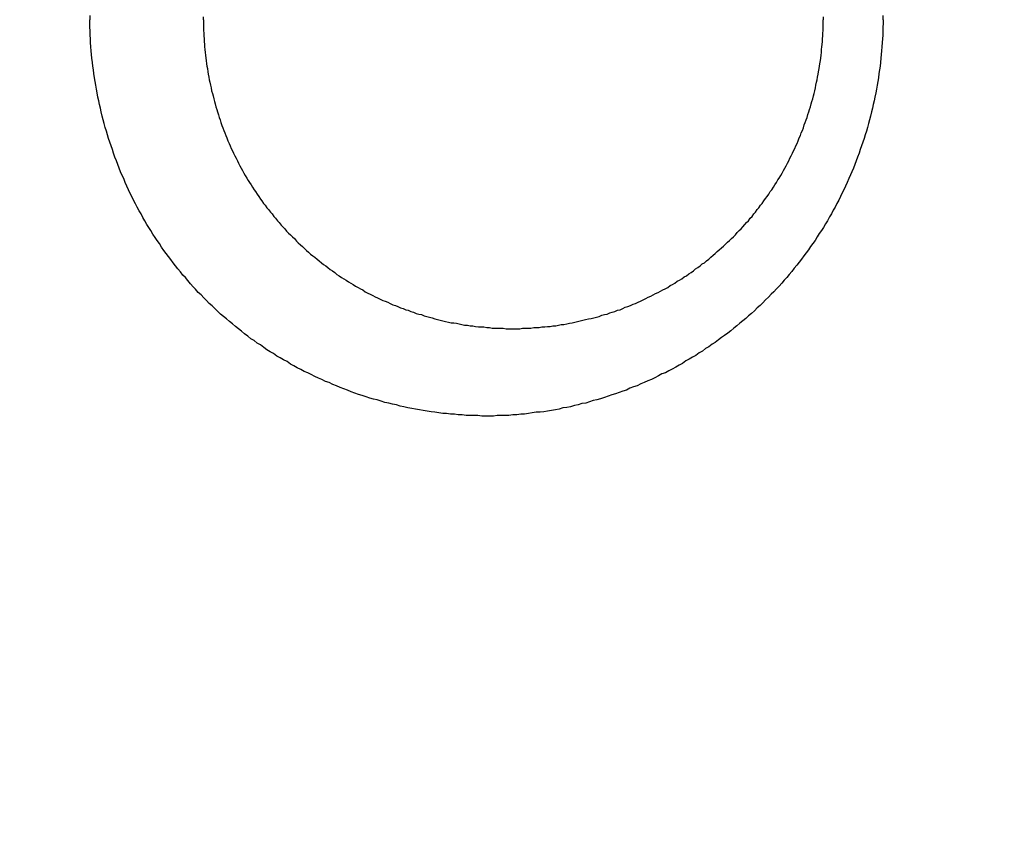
# Model space of a CAD drawing. Header units: millimetres. Extents: x -604189 to 881711, y -381903 to -7297.
# Tile 870 of 1056: x -558651 to -558635, y -165470 to -165457. Entities that reach past the tile are written whole.
import ezdxf

# ---------------------------------------------------------------- set-up
doc = ezdxf.new("R2010")
doc.units = ezdxf.units.MM
doc.header["$LTSCALE"] = 100
doc.linetypes.add('0.5_0.5', pattern=[1, 0.5, -0.5])
doc.linetypes.add('ACAD_ISO04W100', pattern=[30.5, 24, -3, 0.5, -3])
doc.layers.get('Defpoints').update_dxf_attribs({"color": 30})
doc.layers.add('OPIS', color=7, linetype='Continuous')
doc.layers.add('strop osie', color=80, linetype='ACAD_ISO04W100', lineweight=5)
doc.styles.get("Standard").update_dxf_attribs({"font": 'romans.shx', "width": 0.5})
doc.dimstyles.new('1 50', dxfattribs={"dimtxt": 150, "dimasz": 80, "dimexe": 1, "dimexo": 1, "dimgap": 20, "dimtad": 1, "dimdec": 0, "dimlfac": 0.1, "dimtxsty": 'Standard', "dimblk": 'ARCHTICK', "dimcen": 200, "dimclrd": 2, "dimadec": 1, "dimazin": 0, "dimtfac": 1, "dimtdec": 0, "dimtmove": 0, "dimatfit": 3, "dimldrblk": 'ARCHTICK', "dimfxl": 120, "dimfxlon": 1, "dimtfill": 1, "dimarcsym": 0})

# ---------------------------------------------------------------- blocks, each defined once
blk = doc.blocks.new('_ArchTick')
at = {"layer": 'strop osie', "color": 0, "const_width": 0.15}
blk.add_lwpolyline([(-0.5, -0.5), (0.5, 0.5)], dxfattribs=at)
blk = doc.blocks.new('*D3294')
at = {"layer": 'Defpoints', "color": 0, "linetype": 'ByBlock', "lineweight": 5, "transparency": 16777216}
for p in [(-595783.126, -159420.303), (-593748.924, -159420.303), (-552118.935, -179940.303)]:
    blk.add_point(p, dxfattribs=at)
at = {"layer": 'OPIS', "color": 0, "linetype": 'Continuous', "lineweight": -2, "transparency": 16777216}
for p, q in [((-595723.126, -159420.303), (-595784.126, -159420.303)), ((-595723.126, -179940.303), (-595784.126, -179940.303))]:
    blk.add_line(p, q, dxfattribs=at)
at = {"layer": 'OPIS', "color": 2, "lineweight": -2, "transparency": 16777216}
blk.add_line((-595783.126, -179940.303), (-595783.126, -159420.303), dxfattribs=at)
at = {"layer": 'OPIS', "color": 2, "linetype": 'ByBlock', "lineweight": -2, "transparency": 16777216, "xscale": 80, "yscale": 80, "zscale": 80}
for p, rotation in [((-595783.126, -159420.303), 90), ((-595783.126, -179940.303), 270)]:
    blk.add_blockref('_ArchTick', p, dxfattribs=dict(at, rotation=rotation))
at = {"layer": 'OPIS', "color": 0, "linetype": 'ByBlock', "lineweight": 13, "transparency": 16777216, "insert": (-595878.126, -169680.303), "char_height": 150, "attachment_point": 5, "rotation": 90, "bg_fill": 3, "box_fill_scale": 1.1, "bg_fill_color": 256, "bg_fill_true_color": 13158600, "bg_fill_transparency": 0}
blk.add_mtext('2052', dxfattribs=at)

msp = doc.modelspace()

# ---------------------------------------------------------------- hatches: boundary and pattern name
at = {"layer": 'OPIS', "linetype": 'ByBlock', "lineweight": 15}
h = msp.add_hatch(dxfattribs=at)
h.set_pattern_fill('ANSI37', color=0, scale=80, angle=45)
h.set_pattern_definition([(90, (-306927.96, 32475.8), (-254, 0), []), (180, (-306927.96, 32475.8), (-3e-14, -254), [])])
h.paths.add_polyline_path([(-559745.616, -168470.303), (-559845.616, -168470.303), (-559845.616, -168410.303), (-559745.616, -168410.303), (-559745.616, -168350.303), (-560845.616, -168350.303), (-560845.616, -168410.303), (-560745.616, -168410.303), (-560745.616, -168470.303, 0.267949), (-560295.616, -169249.726), (-560295.616, -169481.184, -0.414214), (-559952.679, -169824.121, -1), (-560638.553, -169824.121, -0.414214), (-560295.616, -169481.184), (-560295.616, -169249.726, -0.267949), (-560745.616, -168470.303), (-560845.616, -168470.303), (-560845.616, -168350.303), (-561118.924, -168350.303), (-561118.924, -172095.291), (-559553.922, -172095.29), (-559553.924, -168350.303), (-559745.616, -168350.303)])
h.paths.add_polyline_path([(-560989.238, -171970.288), (-560989.238, -171369.43), (-560514.238, -171369.43, -0.414232), (-560506.238, -171377.43), (-560506.238, -171961.436, -0.403374), (-560513.94, -171969.43), (-560989.238, -171969.43), (-560998.924, -171970.288)], flags=16)
h.paths.add_polyline_path([(-560569.238, -171447.43), (-560569.238, -171891.43, -0.414209), (-560619.237, -171941.43), (-560824.236, -171941.432, -0.414225), (-560874.238, -171891.432), (-560874.238, -171447.432, -0.414209), (-560824.238, -171397.432), (-560619.238, -171397.43, -0.414216)], flags=0)
h.paths.add_polyline_path([(-560754.738, -171692.272), (-560768.264, -171689.534), (-560778.52, -171674.091), (-560777.58, -171669.433), (-560791.338, -171669.433), (-560788.513, -171683.421), (-560780.618, -171695.311), (-560768.728, -171703.206), (-560754.738, -171706.031)], flags=0)
h.paths.add_polyline_path([(-560926.538, -171669.432), (-560944.038, -171669.432), (-560944.038, -171669.432), (-560938.912, -171681.806), (-560926.538, -171686.932)], flags=0)
h.paths.add_polyline_path([(-559553.926, -164304.92), (-559553.926, -164080.303), (-560998.924, -164080.303), (-560998.924, -164130.303), (-561051.758, -164130.303), (-561051.758, -164230.303), (-561112.409, -164230.303), (-561118.259, -165128.236), (-561111.758, -165130.303), (-561051.758, -165130.303), (-561051.758, -165230.303), (-560998.924, -165230.303), (-560998.924, -165930.303), (-560968.924, -165930.303), (-559691.758, -165930.303), (-559691.758, -166884.924, -0.259771), (-560368.468, -166480.303), (-560576.781, -166480.303, -0.694758), (-561118.924, -166682.141), (-561118.924, -167150.303), (-559553.924, -167150.303), (-559553.925, -165742.585, -0.501722), (-560517.887, -165023.753, -0.501722)])
h.paths.add_polyline_path([(-561051.758, -166930.303), (-561051.758, -167030.303), (-561111.758, -167030.303), (-561111.758, -166930.303)], flags=16)
h.paths.add_polyline_path([(-559553.926, -164304.92, 0.501722), (-560517.887, -165023.753, 0.501722), (-559553.925, -165742.585)], flags=17)
h.paths.add_polyline_path([(-559017.887, -165023.753, 0.331805), (-559553.926, -164304.92), (-559553.925, -165742.585, 0.331804)], flags=17)
h.paths.add_polyline_path([(-558393.92, -165930.303), (-559553.925, -165930.303), (-559553.924, -167030.303), (-558393.92, -167030.303)])
edge = h.paths.add_edge_path(flags=16)
edge.add_ellipse((-558869.257, -166529.058), major_axis=(0, 174.945), ratio=0.835608, start_angle=0, end_angle=180, ccw=False)
edge.add_line((-558869.023, -166354.089), (-558868.837, -166354.113))
edge.add_line((-558868.837, -166354.113), (-558551.758, -166354.113))
edge.add_ellipse((-558534.042, -166361.126), major_axis=(0, 22.068), ratio=0.905257, start_angle=0, end_angle=83.7318, ccw=False)
edge.add_line((-558534.042, -166339.058), (-558415.442, -166339.058))
edge.add_line((-558415.442, -166339.058), (-558415.442, -166719.058))
edge.add_line((-558415.442, -166719.058), (-558534.042, -166719.058))
edge.add_ellipse((-558534.042, -166696.99), major_axis=(0, 22.068), ratio=0.905257, start_angle=108.5291, end_angle=180, ccw=False)
edge.add_line((-558552.984, -166704.003), (-558869.257, -166704.003))
edge = h.paths.add_edge_path(flags=16)
edge.add_ellipse((-558655.149, -165473.071), major_axis=(119.577, 0), ratio=0.9754616, start_angle=134.53493, end_angle=225.46507, ccw=False)
edge.add_ellipse((-558571.362, -165553.094), major_axis=(-236.828, 0), ratio=0.9754616, start_angle=293.07706, end_angle=315.06459, ccw=False)
edge.add_ellipse((-558581.121, -165519.064), major_axis=(-200.962, 0), ratio=0.9754616, start_angle=268.86913, end_angle=294.41602, ccw=False)
edge.add_line((-558577.155, -165323.071), (-558434.725, -165323.071))
edge.add_line((-558434.725, -165323.071), (-558434.725, -165623.07))
edge.add_line((-558434.725, -165623.07), (-558577.155, -165623.07))
edge.add_ellipse((-558581.121, -165427.077), major_axis=(200.962, 0), ratio=0.9754616, start_angle=245.58398, end_angle=271.13087, ccw=False)
edge.add_ellipse((-558571.362, -165393.047), major_axis=(-236.828, 0), ratio=0.9754616, start_angle=404.93541, end_angle=426.92294, ccw=False)
h.paths.add_polyline_path([(-559691.758, -166075.303), (-560476.988, -166075.303, 0.131652), (-560368.468, -166480.303), (-559691.758, -166480.303)], flags=17)
h.paths.add_polyline_path([(-560476.988, -166075.303), (-559691.758, -166075.303), (-559691.758, -165930.303), (-560991.758, -165930.303), (-561051.758, -165930.303), (-561051.758, -166030.303), (-561118.924, -166030.303), (-561118.924, -166278.466, -0.694758), (-560576.781, -166480.303), (-560368.468, -166480.303, -0.131652)], flags=17)
h.paths.add_polyline_path([(-571773.92, -161590.543), (-574108.188, -161590.543), (-574098.917, -166615.286), (-571773.92, -166615.284)])
h.paths.add_polyline_path([(-559933.216, -164919.201), (-558639.203, -164919.201), (-558639.203, -164793.34), (-559933.216, -164793.34)], flags=25)
h.paths.add_polyline_path([(-560038.72, -166687.588), (-559732.99, -166687.588), (-559732.99, -166284.59), (-560038.72, -166284.59)], flags=25)
h.paths.add_polyline_path([(-559928.871, -165007.1), (-559413.75, -165007.1), (-559413.75, -164907.76), (-559928.871, -164907.76)], flags=9)
h.paths.add_polyline_path([(-559933.216, -164919.201), (-558639.203, -164919.201), (-558639.203, -164793.34), (-559933.216, -164793.34)], flags=25)
h.paths.add_polyline_path([(-560330.859, -165014.578), (-559994.182, -165014.578), (-559994.182, -164899.195), (-560330.859, -164899.195)], flags=24)
h.paths.add_polyline_path([(-560290.204, -164902.837), (-560108.354, -164902.837), (-560108.354, -164804.807), (-560290.204, -164804.807)], flags=24)
h.paths.add_polyline_path([(-560498.866, -166997.342), (-559983.744, -166997.342), (-559983.744, -166898.002), (-560498.866, -166898.002)], flags=24)
h.paths.add_polyline_path([(-560498.79, -166887.342), (-559655.724, -166887.342), (-559655.724, -166788.002), (-560498.79, -166788.002)], flags=24)
h.paths.add_polyline_path([(-560900.853, -167004.82), (-560564.177, -167004.82), (-560564.177, -166889.437), (-560900.853, -166889.437)], flags=24)
h.paths.add_polyline_path([(-560860.199, -166893.079), (-560678.349, -166893.079), (-560678.349, -166795.049), (-560860.199, -166795.049)], flags=24)
h.paths.add_polyline_path([(-560525.168, -170610.564), (-560010.047, -170610.564), (-560010.047, -170511.224), (-560525.168, -170511.224)], flags=24)
h.paths.add_polyline_path([(-560529.513, -170522.665), (-559444.307, -170522.665), (-559444.307, -170396.804), (-560529.513, -170396.804)], flags=9)
h.paths.add_polyline_path([(-560927.156, -170618.042), (-560590.479, -170618.042), (-560590.479, -170502.659), (-560927.156, -170502.659)], flags=24)
h.paths.add_polyline_path([(-560886.501, -170506.301), (-560704.651, -170506.301), (-560704.651, -170408.271), (-560886.501, -170408.271)], flags=24)
h.paths.add_polyline_path([(-560065.3, -168940.358), (-560065.3, -168600.658), (-560513.076, -168600.658), (-560513.076, -168940.358)], flags=24)
h.paths.add_polyline_path([(-559111.526, -164087.386), (-558760.99, -164087.386), (-558760.815, -164093.192), (-558760.644, -164098.997), (-558760.476, -164104.803), (-558760.311, -164110.608), (-558760.15, -164116.414), (-558759.991, -164122.22), (-558759.835, -164128.025), (-558759.683, -164133.831), (-558759.534, -164139.637), (-558759.387, -164145.443), (-558759.244, -164151.25), (-558759.104, -164157.056), (-558758.967, -164162.862), (-558758.833, -164168.669), (-558758.702, -164174.475), (-558758.575, -164180.282), (-558758.45, -164186.088), (-558758.328, -164191.895), (-558758.21, -164197.701), (-558758.094, -164203.508), (-558757.982, -164209.315), (-558757.872, -164215.122), (-558757.766, -164220.929), (-558757.663, -164226.736), (-558757.563, -164232.543), (-558757.465, -164238.35), (-558757.371, -164244.157), (-558757.28, -164249.965), (-558757.192, -164255.772), (-558757.107, -164261.579), (-558757.025, -164267.387), (-558756.946, -164273.194), (-558756.87, -164279.001), (-558756.797, -164284.809), (-558756.728, -164290.616), (-558756.661, -164296.424), (-558756.598, -164302.232), (-558756.538, -164308.039), (-558756.482, -164313.847), (-558756.428, -164319.654), (-558756.378, -164325.462), (-558756.332, -164331.27), (-558756.288, -164337.078), (-558756.248, -164342.885), (-558756.212, -164348.693), (-558756.178, -164354.501), (-558756.147, -164360.309), (-558756.118, -164366.117), (-558756.091, -164371.925), (-558756.066, -164377.733), (-558756.042, -164383.541), (-558756.02, -164389.348), (-558756.004, -164395.156), (-558755.999, -164400.964), (-558756.007, -164406.772), (-558756.031, -164412.58), (-558756.073, -164418.388), (-558756.132, -164424.195), (-558756.21, -164430.003), (-558756.308, -164435.81), (-558756.425, -164441.617), (-558756.562, -164447.423), (-558756.72, -164453.229), (-558756.898, -164459.034), (-558757.098, -164464.838), (-558757.32, -164470.642), (-558757.565, -164476.445), (-558757.837, -164482.247), (-558758.138, -164488.047), (-558758.47, -164493.845), (-558758.837, -164499.642), (-558759.241, -164505.435), (-558759.684, -164511.226), (-558760.175, -164517.014), (-558760.725, -164522.795), (-558761.35, -164528.569), (-558762.06, -164534.333), (-558762.874, -164540.084), (-558763.809, -164545.816), (-558764.883, -164551.524), (-558766.116, -164557.201), (-558767.538, -164562.832), (-558769.177, -164568.402), (-558771.062, -164573.894), (-558773.233, -164579.28), (-558775.735, -164584.521), (-558778.61, -164589.566), (-558781.897, -164594.354), (-558785.628, -164598.798), (-558789.808, -164602.827), (-558794.374, -164606.413), (-558799.255, -164609.556), (-558804.382, -164612.284), (-558809.694, -164614.629), (-558815.143, -164616.63), (-558820.694, -164618.326), (-558826.325, -164619.753), (-558832.011, -164620.95), (-558837.732, -164621.95), (-558843.479, -164622.786), (-558849.244, -164623.49), (-558855.021, -164624.092), (-558860.805, -164624.612), (-558866.595, -164625.056), (-558872.391, -164625.431), (-558878.19, -164625.744), (-558883.993, -164625.999), (-558889.798, -164626.204), (-558895.604, -164626.363), (-558901.411, -164626.484), (-558907.218, -164626.57), (-558913.026, -164626.629), (-558918.834, -164626.664), (-558924.642, -164626.683), (-558930.45, -164626.69), (-558936.258, -164626.691), (-558941.521, -164626.69), (-558946.785, -164626.685), (-558952.048, -164626.672), (-558957.312, -164626.645), (-558962.575, -164626.602), (-558967.838, -164626.537), (-558973.1, -164626.447), (-558978.362, -164626.327), (-558983.623, -164626.174), (-558988.883, -164625.983), (-558994.142, -164625.75), (-558999.398, -164625.47), (-559004.651, -164625.141), (-559009.9, -164624.756), (-559015.145, -164624.311), (-559020.383, -164623.802), (-559025.614, -164623.22), (-559030.834, -164622.543), (-559036.037, -164621.747), (-559041.216, -164620.812), (-559046.364, -164619.713), (-559051.466, -164618.424), (-559056.508, -164616.915), (-559061.47, -164615.16), (-559066.326, -164613.131), (-559071.043, -164610.799), (-559075.583, -164608.137), (-559079.894, -164605.121), (-559083.925, -164601.738), (-559087.622, -164597.995), (-559090.945, -164593.918), (-559093.905, -164589.566), (-559096.527, -164585.003), (-559098.839, -164580.275), (-559100.873, -164575.422), (-559102.662, -164570.472), (-559104.238, -164565.45), (-559105.625, -164560.373), (-559106.843, -164555.253), (-559107.915, -164550.1), (-559108.86, -164544.923), (-559109.695, -164539.726), (-559110.431, -164534.514), (-559111.082, -164529.291), (-559111.66, -164524.059), (-559112.176, -164518.821), (-559112.639, -164513.578), (-559113.058, -164508.331), (-559113.442, -164503.082), (-559113.794, -164497.83), (-559114.116, -164492.577), (-559114.412, -164487.322), (-559114.682, -164482.065), (-559114.93, -164476.808), (-559115.157, -164471.549), (-559115.363, -164466.29), (-559115.551, -164461.03), (-559115.72, -164455.769), (-559115.872, -164450.508), (-559116.007, -164445.246), (-559116.125, -164439.984), (-559116.227, -164434.721), (-559116.313, -164429.459), (-559116.383, -164424.196), (-559116.438, -164418.933), (-559116.477, -164413.669), (-559116.503, -164408.406), (-559116.515, -164403.142), (-559116.515, -164397.879), (-559116.505, -164392.616), (-559116.488, -164387.352), (-559116.467, -164382.089), (-559116.445, -164376.825), (-559116.422, -164371.562), (-559116.398, -164366.299), (-559116.372, -164361.035), (-559116.344, -164355.772), (-559116.314, -164350.508), (-559116.282, -164345.245), (-559116.247, -164339.982), (-559116.21, -164334.718), (-559116.169, -164329.455), (-559116.126, -164324.192), (-559116.08, -164318.929), (-559116.032, -164313.665), (-559115.98, -164308.402), (-559115.926, -164303.139), (-559115.87, -164297.876), (-559115.811, -164292.613), (-559115.749, -164287.35), (-559115.684, -164282.087), (-559115.617, -164276.824), (-559115.547, -164271.561), (-559115.475, -164266.298), (-559115.4, -164261.035), (-559115.323, -164255.772), (-559115.244, -164250.509), (-559115.161, -164245.246), (-559115.077, -164239.984), (-559114.99, -164234.721), (-559114.9, -164229.458), (-559114.808, -164224.196), (-559114.713, -164218.933), (-559114.616, -164213.67), (-559114.517, -164208.408), (-559114.415, -164203.145), (-559114.31, -164197.883), (-559114.203, -164192.621), (-559114.093, -164187.358), (-559113.981, -164182.096), (-559113.866, -164176.834), (-559113.749, -164171.572), (-559113.629, -164166.31), (-559113.506, -164161.048), (-559113.382, -164155.786), (-559113.254, -164150.524), (-559113.124, -164145.262), (-559112.991, -164140), (-559112.856, -164134.739), (-559112.719, -164129.477), (-559112.578, -164124.215), (-559112.436, -164118.954), (-559112.29, -164113.692), (-559112.142, -164108.431), (-559111.992, -164103.17), (-559111.839, -164097.908), (-559111.684, -164092.647)])
edge = h.paths.add_edge_path()
edge.add_line((-558393.92, -164080.303), (-559553.926, -164080.303))
edge.add_line((-559553.926, -164080.303), (-559553.926, -164304.92))
edge.add_arc((-559767.887, -165023.753), 750, 0, 73.424314, ccw=False)
edge.add_arc((-559767.887, -165023.753), 750, -73.424255, 0, ccw=False)
edge.add_line((-559553.925, -165742.585), (-559553.925, -165830.303))
edge.add_line((-559553.925, -165830.303), (-558393.92, -165830.303))
edge.add_line((-558393.92, -165830.303), (-558393.92, -164080.303))

# ---------------------------------------------------------------- next in the draw order: dimensions: what is measured, and where the dimension line sits
at = {"layer": 'OPIS', "color": 0, "linetype": 'ByBlock', "lineweight": 13}
dim = msp.add_linear_dim(base=(-595783.126, -159420.303), p1=(-552118.935, -179940.303), p2=(-593748.924, -159420.303), angle=90, dimstyle='1 50', override={"dimtmove": 1, "dimfxl": 60, "dimarcsym": 1}, dxfattribs=at)
dim.commit()
dim.dimension.update_dxf_attribs({"geometry": '*D3294', "text_midpoint": (-595878.126, -169680.303)})

# ---------------------------------------------------------------- next in the draw order: hatches: boundary and pattern name
at = {"layer": 'OPIS', "linetype": '0.5_0.5', "lineweight": 13}
h = msp.add_hatch(dxfattribs=at)
h.set_pattern_fill('ANSI37', color=0, scale=130)
h.set_pattern_definition([(45, (-597218.54, 256668.8), (-291.85832, 291.85832), []), (135, (-597218.54, 256668.8), (-291.85832, -291.85832), [])])
edge = h.paths.add_edge_path(flags=16)
edge.add_line((-570958.916, -168985.281), (-571058.916, -168985.281))
edge.add_line((-571058.916, -168985.281), (-572598.916, -168985.281))
edge.add_line((-572598.916, -168985.281), (-572598.915, -170470.3))
edge.add_line((-572598.915, -170470.3), (-570825.763, -170470.3))
edge.add_arc((-570508.916, -170339.099), 342.937, 180, 202.49364, ccw=False)
edge.add_arc((-570508.916, -170339.099), 342.937, 90, 180, ccw=False)
edge.add_line((-570508.916, -169996.163), (-570508.916, -169764.704))
edge.add_arc((-570058.916, -168985.281), 900, 180, 240, ccw=False)
edge = h.paths.add_edge_path(flags=17)
edge.add_line((-569358.915, -170085.281), (-569358.916, -168985.281))
edge.add_line((-569358.916, -168985.281), (-569358.917, -168985.281))
edge.add_line((-569358.917, -168985.281), (-569958.916, -168985.281))
edge.add_line((-569958.916, -168985.281), (-570058.916, -168985.281))
edge.add_line((-570058.916, -168985.281), (-570058.916, -168925.281))
edge.add_line((-570058.916, -168925.281), (-569958.916, -168925.281))
edge.add_line((-569958.916, -168925.281), (-569958.916, -168865.281))
edge.add_line((-569958.916, -168865.281), (-569358.916, -168865.281))
edge.add_line((-569358.916, -168865.281), (-569358.917, -166865.281))
edge.add_line((-569358.917, -166865.281), (-574098.917, -166865.286))
edge.add_line((-574098.917, -166865.286), (-574098.914, -171970.3))
edge.add_line((-574098.914, -171970.3), (-572608.913, -171970.3))
edge.add_line((-572608.913, -171970.3), (-571504.913, -170590.3))
edge.add_line((-571504.913, -170590.3), (-572718.915, -170590.3))
edge.add_line((-572718.915, -170590.3), (-572718.916, -168865.281))
edge.add_line((-572718.916, -168865.281), (-571058.916, -168865.281))
edge.add_line((-571058.916, -168865.281), (-571058.916, -168925.281))
edge.add_line((-571058.916, -168925.281), (-570958.916, -168925.281))
edge.add_line((-570958.916, -168925.281), (-570958.916, -168985.281))
edge.add_arc((-570058.916, -168985.281), 900, 180, 240)
edge.add_line((-570508.916, -169764.704), (-570508.916, -169996.163))
edge.add_arc((-570508.916, -170339.099), 342.937, 0, 90, ccw=False)
edge.add_arc((-570508.916, -170339.099), 342.937, 208.97989, 360, ccw=False)
edge.add_line((-570808.913, -170505.253), (-570808.913, -171171.086))
edge.add_arc((-570808.913, -171220.3), 49.214, 0, 90, ccw=False)
edge.add_arc((-570808.913, -171220.3), 49.214, 270, 360, ccw=False)
edge.add_line((-570808.913, -171269.514), (-570808.913, -171970.3))
edge.add_line((-570808.913, -171970.3), (-569358.914, -171970.3))
edge.add_line((-569358.914, -171970.3), (-569358.915, -170085.281))
h.paths.add_polyline_path([(-561118.924, -159870.303), (-590334.655, -159870.303), (-590334.655, -161470.303), (-562318.924, -161470.303), (-562318.924, -172095.292), (-561118.924, -172095.291), (-561118.924, -168350.303), (-552073.919, -168350.303), (-552073.92, -167150.303), (-561118.924, -167150.303)])
h.paths.add_polyline_path([(-572856.927, -169813.68), (-569451.07, -169813.68), (-569451.07, -169408.68), (-572856.927, -169408.68)], flags=16)

# ---------------------------------------------------------------- next in the draw order: linework, layer by layer
at = {"color": 0}
for points in [[(-558650.105, -165456.805, 0), (-558650.105, -165456.875, 0)], [(-558637.264, -165456.875, 0), (-558637.264, -165456.935, 0), (-558637.266, -165456.995, 0), (-558637.268, -165457.055, 0), (-558637.27, -165457.125, 0), (-558637.273, -165457.185, 0), (-558637.277, -165457.245, 0), (-558637.282, -165457.315, 0), (-558637.287, -165457.375, 0), (-558637.292, -165457.435, 0), (-558637.299, -165457.495, 0), (-558637.306, -165457.565, 0), (-558637.313, -165457.625, 0), (-558637.321, -165457.685, 0), (-558637.33, -165457.745, 0), (-558637.339, -165457.815, 0), (-558637.349, -165457.875, 0), (-558637.36, -165457.935, 0), (-558637.371, -165457.995, 0), (-558637.383, -165458.055, 0), (-558637.396, -165458.125, 0), (-558637.409, -165458.185, 0), (-558637.422, -165458.245, 0), (-558637.436, -165458.305, 0), (-558637.451, -165458.365, 0), (-558637.467, -165458.435, 0), (-558637.483, -165458.495, 0), (-558637.499, -165458.555, 0), (-558637.516, -165458.615, 0), (-558637.534, -165458.675, 0), (-558637.553, -165458.735, 0), (-558637.571, -165458.795, 0), (-558637.591, -165458.855, 0), (-558637.611, -165458.915, 0), (-558637.632, -165458.975, 0), (-558637.653, -165459.035, 0), (-558637.675, -165459.095, 0), (-558637.697, -165459.155, 0), (-558637.72, -165459.215, 0), (-558637.744, -165459.275, 0), (-558637.768, -165459.335, 0), (-558637.792, -165459.385, 0), (-558637.818, -165459.445, 0), (-558637.843, -165459.505, 0), (-558637.87, -165459.565, 0), (-558637.897, -165459.625, 0), (-558637.924, -165459.675, 0), (-558637.952, -165459.735, 0), (-558637.981, -165459.795, 0), (-558638.01, -165459.845, 0), (-558638.039, -165459.905, 0), (-558638.069, -165459.955, 0), (-558638.1, -165460.015, 0), (-558638.131, -165460.065, 0), (-558638.163, -165460.125, 0), (-558638.195, -165460.175, 0), (-558638.228, -165460.235, 0), (-558638.262, -165460.285, 0), (-558638.296, -165460.335, 0), (-558638.33, -165460.385, 0), (-558638.365, -165460.445, 0), (-558638.4, -165460.495, 0), (-558638.436, -165460.545, 0), (-558638.473, -165460.595, 0), (-558638.51, -165460.645, 0), (-558638.547, -165460.695, 0), (-558638.585, -165460.745, 0), (-558638.623, -165460.795, 0), (-558638.662, -165460.845, 0), (-558638.701, -165460.895, 0), (-558638.741, -165460.945, 0), (-558638.782, -165460.995, 0), (-558638.822, -165461.045, 0), (-558638.864, -165461.085, 0), (-558638.905, -165461.135, 0), (-558638.947, -165461.185, 0), (-558638.99, -165461.225, 0), (-558639.033, -165461.275, 0), (-558639.076, -165461.315, 0), (-558639.12, -165461.365, 0), (-558639.165, -165461.405, 0), (-558639.21, -165461.455, 0), (-558639.255, -165461.495, 0), (-558639.3, -165461.535, 0), (-558639.346, -165461.585, 0), (-558639.393, -165461.625, 0), (-558639.44, -165461.665, 0), (-558639.487, -165461.705, 0), (-558639.535, -165461.745, 0), (-558639.583, -165461.785, 0), (-558639.631, -165461.825, 0), (-558639.68, -165461.865, 0), (-558639.73, -165461.905, 0), (-558639.779, -165461.945, 0), (-558639.829, -165461.985, 0), (-558639.88, -165462.015, 0), (-558639.93, -165462.055, 0), (-558639.982, -165462.095, 0), (-558640.033, -165462.125, 0), (-558640.085, -165462.165, 0), (-558640.137, -165462.195, 0), (-558640.189, -165462.235, 0), (-558640.242, -165462.265, 0), (-558640.295, -165462.305, 0), (-558640.349, -165462.335, 0), (-558640.403, -165462.365, 0), (-558640.457, -165462.395, 0), (-558640.511, -165462.435, 0), (-558640.566, -165462.465, 0), (-558640.621, -165462.495, 0), (-558640.676, -165462.525, 0), (-558640.732, -165462.555, 0), (-558640.788, -165462.585, 0), (-558640.844, -165462.605, 0), (-558640.9, -165462.635, 0), (-558640.957, -165462.665, 0), (-558641.014, -165462.695, 0), (-558641.071, -165462.715, 0), (-558641.129, -165462.745, 0), (-558641.186, -165462.765, 0), (-558641.244, -165462.795, 0), (-558641.303, -165462.815, 0), (-558641.361, -165462.835, 0), (-558641.42, -165462.865, 0), (-558641.478, -165462.885, 0), (-558641.538, -165462.905, 0), (-558641.597, -165462.925, 0), (-558641.656, -165462.945, 0), (-558641.716, -165462.965, 0), (-558641.776, -165462.985, 0), (-558641.836, -165463.005, 0), (-558641.896, -165463.025, 0), (-558641.957, -165463.035, 0), (-558642.017, -165463.055, 0), (-558642.078, -165463.075, 0), (-558642.139, -165463.085, 0), (-558642.2, -165463.105, 0), (-558642.261, -165463.115, 0), (-558642.323, -165463.135, 0), (-558642.384, -165463.145, 0), (-558642.446, -165463.155, 0), (-558642.508, -165463.175, 0), (-558642.569, -165463.185, 0), (-558642.631, -165463.195, 0), (-558642.694, -165463.205, 0), (-558642.756, -165463.215, 0), (-558642.818, -165463.225, 0), (-558642.881, -165463.225, 0), (-558642.943, -165463.235, 0), (-558643.006, -165463.245, 0), (-558643.068, -165463.255, 0), (-558643.131, -165463.255, 0), (-558643.194, -165463.265, 0), (-558643.257, -165463.265, 0), (-558643.32, -165463.275, 0), (-558643.383, -165463.275, 0), (-558643.446, -165463.275, 0), (-558643.509, -165463.275, 0), (-558643.572, -165463.285, 0), (-558643.635, -165463.285, 0), (-558643.698, -165463.285, 0), (-558643.761, -165463.285, 0), (-558643.825, -165463.275, 0), (-558643.888, -165463.275, 0), (-558643.951, -165463.275, 0), (-558644.014, -165463.275, 0), (-558644.077, -165463.265, 0), (-558644.141, -165463.265, 0), (-558644.204, -165463.255, 0), (-558644.267, -165463.255, 0), (-558644.33, -165463.245, 0), (-558644.393, -165463.245, 0), (-558644.456, -165463.235, 0), (-558644.519, -165463.225, 0), (-558644.582, -165463.215, 0), (-558644.645, -165463.205, 0), (-558644.707, -165463.195, 0), (-558644.77, -165463.185, 0), (-558644.833, -165463.175, 0), (-558644.895, -165463.165, 0), (-558644.957, -165463.155, 0), (-558645.02, -165463.135, 0), (-558645.082, -165463.125, 0), (-558645.144, -165463.105, 0), (-558645.206, -165463.095, 0), (-558645.267, -165463.075, 0), (-558645.329, -165463.065, 0), (-558645.39, -165463.045, 0), (-558645.452, -165463.025, 0), (-558645.513, -165463.015, 0), (-558645.574, -165462.995, 0), (-558645.635, -165462.975, 0), (-558645.695, -165462.955, 0), (-558645.756, -165462.935, 0), (-558645.816, -165462.915, 0), (-558645.876, -165462.895, 0), (-558645.936, -165462.865, 0), (-558645.995, -165462.845, 0), (-558646.055, -165462.825, 0), (-558646.114, -165462.795, 0), (-558646.173, -165462.775, 0), (-558646.231, -165462.745, 0), (-558646.29, -165462.725, 0), (-558646.348, -165462.695, 0), (-558646.406, -165462.675, 0), (-558646.464, -165462.645, 0), (-558646.521, -165462.615, 0), (-558646.578, -165462.585, 0), (-558646.635, -165462.565, 0), (-558646.691, -165462.535, 0), (-558646.748, -165462.505, 0), (-558646.804, -165462.475, 0), (-558646.859, -165462.445, 0), (-558646.914, -165462.405, 0), (-558646.969, -165462.375, 0), (-558647.024, -165462.345, 0), (-558647.078, -165462.315, 0), (-558647.132, -165462.275, 0), (-558647.186, -165462.245, 0), (-558647.239, -165462.215, 0), (-558647.292, -165462.175, 0), (-558647.344, -165462.135, 0), (-558647.396, -165462.105, 0), (-558647.448, -165462.065, 0), (-558647.499, -165462.035, 0), (-558647.55, -165461.995, 0), (-558647.601, -165461.955, 0), (-558647.651, -165461.915, 0), (-558647.7, -165461.875, 0), (-558647.75, -165461.835, 0), (-558647.798, -165461.795, 0), (-558647.847, -165461.755, 0), (-558647.895, -165461.715, 0), (-558647.942, -165461.675, 0), (-558647.989, -165461.635, 0), (-558648.036, -165461.595, 0), (-558648.082, -165461.545, 0), (-558648.128, -165461.505, 0), (-558648.173, -165461.465, 0), (-558648.218, -165461.415, 0), (-558648.262, -165461.375, 0), (-558648.306, -165461.325, 0), (-558648.35, -165461.285, 0), (-558648.393, -165461.235, 0), (-558648.435, -165461.195, 0), (-558648.477, -165461.145, 0), (-558648.519, -165461.095, 0), (-558648.56, -165461.045, 0), (-558648.601, -165461.005, 0), (-558648.641, -165460.955, 0), (-558648.681, -165460.905, 0), (-558648.72, -165460.855, 0), (-558648.758, -165460.805, 0), (-558648.797, -165460.755, 0), (-558648.834, -165460.705, 0), (-558648.872, -165460.655, 0), (-558648.908, -165460.605, 0), (-558648.944, -165460.555, 0), (-558648.98, -165460.495, 0), (-558649.015, -165460.445, 0), (-558649.05, -165460.395, 0), (-558649.084, -165460.345, 0), (-558649.118, -165460.285, 0), (-558649.151, -165460.235, 0), (-558649.183, -165460.185, 0), (-558649.215, -165460.125, 0), (-558649.247, -165460.075, 0), (-558649.278, -165460.015, 0), (-558649.308, -165459.965, 0), (-558649.338, -165459.905, 0), (-558649.368, -165459.855, 0), (-558649.397, -165459.795, 0), (-558649.425, -165459.735, 0), (-558649.453, -165459.685, 0), (-558649.48, -165459.625, 0), (-558649.506, -165459.565, 0), (-558649.533, -165459.505, 0), (-558649.558, -165459.445, 0), (-558649.583, -165459.395, 0), (-558649.608, -165459.335, 0), (-558649.631, -165459.275, 0), (-558649.655, -165459.215, 0), (-558649.677, -165459.155, 0), (-558649.7, -165459.095, 0), (-558649.721, -165459.035, 0), (-558649.742, -165458.975, 0), (-558649.763, -165458.915, 0), (-558649.783, -165458.855, 0), (-558649.802, -165458.795, 0), (-558649.821, -165458.735, 0), (-558649.839, -165458.675, 0), (-558649.857, -165458.615, 0), (-558649.874, -165458.555, 0), (-558649.89, -165458.495, 0), (-558649.906, -165458.435, 0), (-558649.921, -165458.365, 0), (-558649.936, -165458.305, 0), (-558649.95, -165458.245, 0), (-558649.963, -165458.185, 0), (-558649.976, -165458.125, 0), (-558649.988, -165458.055, 0), (-558650, -165457.995, 0), (-558650.011, -165457.935, 0), (-558650.022, -165457.875, 0), (-558650.032, -165457.815, 0), (-558650.041, -165457.745, 0), (-558650.049, -165457.685, 0), (-558650.057, -165457.625, 0), (-558650.065, -165457.565, 0), (-558650.072, -165457.495, 0), (-558650.078, -165457.435, 0), (-558650.083, -165457.375, 0), (-558650.088, -165457.315, 0), (-558650.093, -165457.245, 0), (-558650.096, -165457.185, 0), (-558650.1, -165457.125, 0), (-558650.102, -165457.055, 0), (-558650.104, -165456.995, 0), (-558650.105, -165456.935, 0), (-558650.105, -165456.875, 0)], [(-558648.268, -165456.875, 0), (-558648.268, -165456.825, 0)], [(-558648.268, -165456.875, 0), (-558648.268, -165456.915, 0), (-558648.267, -165456.965, 0), (-558648.266, -165457.005, 0), (-558648.265, -165457.045, 0), (-558648.263, -165457.095, 0), (-558648.261, -165457.135, 0), (-558648.258, -165457.185, 0), (-558648.255, -165457.225, 0), (-558648.252, -165457.275, 0), (-558648.248, -165457.315, 0), (-558648.244, -165457.355, 0), (-558648.239, -165457.405, 0), (-558648.234, -165457.445, 0), (-558648.229, -165457.495, 0), (-558648.223, -165457.535, 0), (-558648.217, -165457.585, 0), (-558648.21, -165457.625, 0), (-558648.203, -165457.665, 0), (-558648.196, -165457.715, 0), (-558648.188, -165457.755, 0), (-558648.18, -165457.805, 0), (-558648.172, -165457.845, 0), (-558648.163, -165457.885, 0), (-558648.153, -165457.935, 0), (-558648.144, -165457.975, 0), (-558648.134, -165458.025, 0), (-558648.123, -165458.065, 0), (-558648.112, -165458.105, 0), (-558648.101, -165458.155, 0), (-558648.09, -165458.195, 0), (-558648.078, -165458.235, 0), (-558648.065, -165458.285, 0), (-558648.052, -165458.325, 0), (-558648.039, -165458.365, 0), (-558648.026, -165458.415, 0), (-558648.012, -165458.455, 0), (-558647.998, -165458.495, 0), (-558647.983, -165458.535, 0), (-558647.968, -165458.585, 0), (-558647.953, -165458.625, 0), (-558647.937, -165458.665, 0), (-558647.921, -165458.705, 0), (-558647.904, -165458.745, 0), (-558647.887, -165458.785, 0), (-558647.87, -165458.835, 0), (-558647.852, -165458.875, 0), (-558647.834, -165458.915, 0), (-558647.816, -165458.955, 0), (-558647.797, -165458.995, 0), (-558647.778, -165459.035, 0), (-558647.758, -165459.075, 0), (-558647.739, -165459.115, 0), (-558647.718, -165459.155, 0), (-558647.698, -165459.195, 0), (-558647.677, -165459.235, 0), (-558647.655, -165459.275, 0), (-558647.634, -165459.315, 0), (-558647.612, -165459.355, 0), (-558647.589, -165459.395, 0), (-558647.567, -165459.435, 0), (-558647.543, -165459.475, 0), (-558647.52, -165459.505, 0), (-558647.496, -165459.545, 0), (-558647.472, -165459.585, 0), (-558647.447, -165459.625, 0), (-558647.423, -165459.655, 0), (-558647.397, -165459.695, 0), (-558647.372, -165459.735, 0), (-558647.346, -165459.775, 0), (-558647.32, -165459.805, 0), (-558647.293, -165459.845, 0), (-558647.267, -165459.875, 0), (-558647.239, -165459.915, 0), (-558647.212, -165459.945, 0), (-558647.184, -165459.985, 0), (-558647.156, -165460.015, 0), (-558647.128, -165460.055, 0), (-558647.099, -165460.085, 0), (-558647.07, -165460.125, 0), (-558647.04, -165460.155, 0), (-558647.011, -165460.195, 0), (-558646.981, -165460.225, 0), (-558646.951, -165460.255, 0), (-558646.92, -165460.295, 0), (-558646.889, -165460.325, 0), (-558646.858, -165460.355, 0), (-558646.827, -165460.385, 0), (-558646.795, -165460.415, 0), (-558646.763, -165460.455, 0), (-558646.731, -165460.485, 0), (-558646.698, -165460.515, 0), (-558646.665, -165460.545, 0), (-558646.632, -165460.575, 0), (-558646.599, -165460.605, 0), (-558646.565, -165460.635, 0), (-558646.532, -165460.665, 0), (-558646.497, -165460.695, 0), (-558646.463, -165460.715, 0), (-558646.428, -165460.745, 0), (-558646.394, -165460.775, 0), (-558646.358, -165460.805, 0), (-558646.323, -165460.835, 0), (-558646.287, -165460.855, 0), (-558646.252, -165460.885, 0), (-558646.215, -165460.915, 0), (-558646.179, -165460.935, 0), (-558646.142, -165460.965, 0), (-558646.106, -165460.995, 0), (-558646.069, -165461.015, 0), (-558646.031, -165461.045, 0), (-558645.994, -165461.065, 0), (-558645.956, -165461.085, 0), (-558645.918, -165461.115, 0), (-558645.88, -165461.135, 0), (-558645.842, -165461.155, 0), (-558645.803, -165461.185, 0), (-558645.764, -165461.205, 0), (-558645.725, -165461.225, 0), (-558645.686, -165461.245, 0), (-558645.647, -165461.275, 0), (-558645.607, -165461.295, 0), (-558645.567, -165461.315, 0), (-558645.527, -165461.335, 0), (-558645.487, -165461.355, 0), (-558645.447, -165461.375, 0), (-558645.406, -165461.395, 0), (-558645.365, -165461.415, 0), (-558645.325, -165461.425, 0), (-558645.284, -165461.445, 0), (-558645.242, -165461.465, 0), (-558645.201, -165461.485, 0), (-558645.16, -165461.495, 0), (-558645.118, -165461.515, 0), (-558645.076, -165461.535, 0), (-558645.034, -165461.545, 0), (-558644.992, -165461.565, 0), (-558644.95, -165461.575, 0), (-558644.908, -165461.595, 0), (-558644.865, -165461.605, 0), (-558644.822, -165461.625, 0), (-558644.78, -165461.635, 0), (-558644.737, -165461.645, 0), (-558644.694, -165461.665, 0), (-558644.651, -165461.675, 0), (-558644.608, -165461.685, 0), (-558644.564, -165461.695, 0), (-558644.521, -165461.715, 0), (-558644.477, -165461.725, 0), (-558644.434, -165461.735, 0), (-558644.39, -165461.745, 0), (-558644.346, -165461.755, 0), (-558644.302, -165461.765, 0), (-558644.259, -165461.775, 0), (-558644.215, -165461.775, 0), (-558644.17, -165461.785, 0), (-558644.126, -165461.795, 0), (-558644.082, -165461.805, 0), (-558644.038, -165461.815, 0), (-558643.993, -165461.815, 0), (-558643.949, -165461.825, 0), (-558643.904, -165461.825, 0), (-558643.86, -165461.835, 0), (-558643.815, -165461.845, 0), (-558643.771, -165461.845, 0), (-558643.726, -165461.845, 0), (-558643.681, -165461.855, 0), (-558643.637, -165461.855, 0), (-558643.592, -165461.865, 0), (-558643.547, -165461.865, 0), (-558643.502, -165461.865, 0), (-558643.458, -165461.865, 0), (-558643.413, -165461.865, 0), (-558643.368, -165461.875, 0), (-558643.323, -165461.875, 0), (-558643.278, -165461.875, 0), (-558643.233, -165461.875, 0), (-558643.189, -165461.875, 0), (-558643.144, -165461.875, 0), (-558643.099, -165461.865, 0), (-558643.054, -165461.865, 0), (-558643.009, -165461.865, 0), (-558642.965, -165461.865, 0), (-558642.92, -165461.855, 0), (-558642.875, -165461.855, 0), (-558642.83, -165461.855, 0), (-558642.786, -165461.845, 0), (-558642.741, -165461.845, 0), (-558642.697, -165461.835, 0), (-558642.652, -165461.835, 0), (-558642.608, -165461.825, 0), (-558642.563, -165461.825, 0), (-558642.519, -165461.815, 0), (-558642.474, -165461.805, 0), (-558642.43, -165461.805, 0), (-558642.386, -165461.795, 0), (-558642.342, -165461.785, 0), (-558642.298, -165461.775, 0), (-558642.254, -165461.765, 0), (-558642.21, -165461.755, 0), (-558642.166, -165461.745, 0), (-558642.122, -165461.735, 0), (-558642.079, -165461.725, 0), (-558642.035, -165461.715, 0), (-558641.992, -165461.705, 0), (-558641.948, -165461.695, 0), (-558641.905, -165461.685, 0), (-558641.862, -165461.675, 0), (-558641.819, -165461.655, 0), (-558641.776, -165461.645, 0), (-558641.733, -165461.635, 0), (-558641.69, -165461.615, 0), (-558641.648, -165461.605, 0), (-558641.605, -165461.595, 0), (-558641.563, -165461.575, 0), (-558641.521, -165461.565, 0), (-558641.479, -165461.545, 0), (-558641.437, -165461.525, 0), (-558641.395, -165461.515, 0), (-558641.354, -165461.495, 0), (-558641.312, -165461.475, 0), (-558641.271, -165461.465, 0), (-558641.23, -165461.445, 0), (-558641.189, -165461.425, 0), (-558641.148, -165461.405, 0), (-558641.107, -165461.385, 0), (-558641.067, -165461.365, 0), (-558641.026, -165461.345, 0), (-558640.986, -165461.325, 0), (-558640.946, -165461.305, 0), (-558640.907, -165461.285, 0), (-558640.867, -165461.265, 0), (-558640.828, -165461.245, 0), (-558640.789, -165461.225, 0), (-558640.75, -165461.205, 0), (-558640.711, -165461.175, 0), (-558640.672, -165461.155, 0), (-558640.634, -165461.135, 0), (-558640.596, -165461.105, 0), (-558640.558, -165461.085, 0), (-558640.52, -165461.065, 0), (-558640.483, -165461.035, 0), (-558640.445, -165461.015, 0), (-558640.408, -165460.985, 0), (-558640.371, -165460.965, 0), (-558640.335, -165460.935, 0), (-558640.299, -165460.905, 0), (-558640.262, -165460.885, 0), (-558640.227, -165460.855, 0), (-558640.191, -165460.825, 0), (-558640.155, -165460.805, 0), (-558640.12, -165460.775, 0), (-558640.085, -165460.745, 0), (-558640.051, -165460.715, 0), (-558640.016, -165460.685, 0), (-558639.982, -165460.655, 0), (-558639.948, -165460.625, 0), (-558639.915, -165460.595, 0), (-558639.881, -165460.565, 0), (-558639.848, -165460.535, 0), (-558639.815, -165460.505, 0), (-558639.783, -165460.475, 0), (-558639.75, -165460.445, 0), (-558639.718, -165460.415, 0), (-558639.687, -165460.385, 0), (-558639.655, -165460.355, 0), (-558639.624, -165460.315, 0), (-558639.593, -165460.285, 0), (-558639.563, -165460.255, 0), (-558639.532, -165460.225, 0), (-558639.502, -165460.185, 0), (-558639.472, -165460.155, 0), (-558639.443, -165460.125, 0), (-558639.414, -165460.085, 0), (-558639.385, -165460.055, 0), (-558639.357, -165460.015, 0), (-558639.328, -165459.985, 0), (-558639.3, -165459.945, 0), (-558639.273, -165459.915, 0), (-558639.246, -165459.875, 0), (-558639.219, -165459.845, 0), (-558639.192, -165459.805, 0), (-558639.166, -165459.765, 0), (-558639.14, -165459.735, 0), (-558639.114, -165459.695, 0), (-558639.089, -165459.655, 0), (-558639.064, -165459.625, 0), (-558639.039, -165459.585, 0), (-558639.015, -165459.545, 0), (-558638.991, -165459.505, 0), (-558638.967, -165459.465, 0), (-558638.944, -165459.435, 0), (-558638.921, -165459.395, 0), (-558638.899, -165459.355, 0), (-558638.876, -165459.315, 0), (-558638.855, -165459.275, 0), (-558638.833, -165459.235, 0), (-558638.812, -165459.195, 0), (-558638.791, -165459.155, 0), (-558638.771, -165459.115, 0), (-558638.751, -165459.075, 0), (-558638.731, -165459.035, 0), (-558638.712, -165458.995, 0), (-558638.693, -165458.955, 0), (-558638.674, -165458.915, 0), (-558638.656, -165458.875, 0), (-558638.638, -165458.835, 0), (-558638.621, -165458.785, 0), (-558638.603, -165458.745, 0), (-558638.587, -165458.705, 0), (-558638.57, -165458.665, 0), (-558638.554, -165458.625, 0), (-558638.539, -165458.575, 0), (-558638.523, -165458.535, 0), (-558638.509, -165458.495, 0), (-558638.494, -165458.455, 0), (-558638.48, -165458.405, 0), (-558638.466, -165458.365, 0), (-558638.453, -165458.325, 0), (-558638.44, -165458.285, 0), (-558638.427, -165458.235, 0), (-558638.415, -165458.195, 0), (-558638.403, -165458.155, 0), (-558638.392, -165458.105, 0), (-558638.381, -165458.065, 0), (-558638.37, -165458.025, 0), (-558638.36, -165457.975, 0), (-558638.35, -165457.935, 0), (-558638.341, -165457.885, 0), (-558638.331, -165457.845, 0), (-558638.323, -165457.805, 0), (-558638.314, -165457.755, 0), (-558638.307, -165457.715, 0), (-558638.299, -165457.665, 0), (-558638.292, -165457.625, 0), (-558638.285, -165457.585, 0), (-558638.279, -165457.535, 0), (-558638.273, -165457.495, 0), (-558638.267, -165457.445, 0), (-558638.262, -165457.405, 0), (-558638.258, -165457.355, 0), (-558638.253, -165457.315, 0), (-558638.249, -165457.275, 0), (-558638.246, -165457.225, 0), (-558638.243, -165457.185, 0), (-558638.24, -165457.135, 0), (-558638.238, -165457.095, 0), (-558638.236, -165457.045, 0), (-558638.235, -165457.005, 0), (-558638.234, -165456.965, 0), (-558638.233, -165456.915, 0), (-558638.233, -165456.875, 0)], [(-558638.233, -165456.825, 0), (-558638.233, -165456.875, 0)], [(-558637.264, -165456.875, 0), (-558637.264, -165456.805, 0)]]:
    msp.add_polyline3d(points, dxfattribs=at)

doc.saveas('drawing.dxf')
